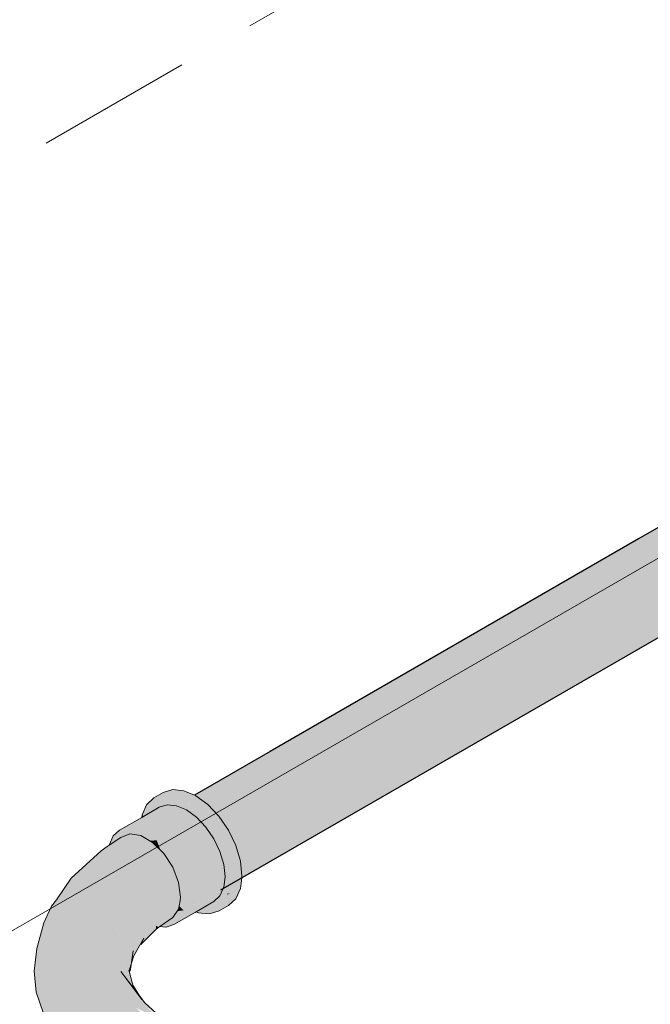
# Model space of a CAD drawing. Header units: millimetres. Extents: x 2 to 902, y -447 to 199.
# Tile 311 of 656: x 68.344 to 69.149, y 88.747 to 90.005. Entities that reach past the tile are written whole.
import ezdxf

# ---------------------------------------------------------------- set-up
doc = ezdxf.new("R2010")
doc.units = ezdxf.units.MM
doc.header["$MEASUREMENT"] = 0
doc.linetypes.add('JIS_02_2.0', pattern=[0.3, 0.2, -0.1])
for name, color, linetype, lineweight in [('AF-Condutos', 4, 'Continuous', 25), ('AF-Conexões', 9, 'Continuous', 18), ('DI-Área do detalhe', 7, 'JIS_02_2.0', 9), ('IFC-Parede-Contorno', 42, 'Continuous', 5)]:
    doc.layers.add(name, color=color, linetype=linetype, lineweight=lineweight)

msp = doc.modelspace()

# ---------------------------------------------------------------- hatches: boundary and pattern name
at = {"layer": 'AF-Condutos', "linetype": 'Continuous'}
for points in [[(70.3005, 89.8741), (70.3095, 89.8869), (70.3114, 89.9065), (70.2366, 89.8633), (70.034, 89.7463), (69.5995, 89.4954), (70.3114, 89.9065), (70.3058, 89.9294), (69.6032, 89.5358), (70.2042, 89.8725), (70.3058, 89.9294), (70.2938, 89.9519), (70.2014, 89.8985), (70.2938, 89.9519), (70.2773, 89.9698), (70.2593, 89.9802), (70.1966, 89.944), (69.6095, 89.6051), (70.1966, 89.944), (70.2593, 89.9802), (70.2429, 89.9812), (70.1955, 89.9539), (69.6105, 89.6161), (70.1955, 89.9539), (69.6106, 89.6162), (69.5034, 89.5543), (69.5034, 89.5542), (69.5034, 89.5484), (69.5034, 89.5482), (69.6099, 89.6093), (69.5034, 89.5482), (69.5034, 89.5477), (69.5034, 89.5468), (69.5034, 89.544), (69.6099, 89.6086), (69.5034, 89.544), (69.6096, 89.6053), (70.1965, 89.9443), (69.6096, 89.6053), (69.5034, 89.544), (69.5034, 89.5438), (69.3817, 89.4636), (69.5034, 89.5323), (69.3817, 89.4619), (69.3817, 89.4621), (69.3817, 89.4636), (69.3817, 89.4712), (69.3817, 89.4735), (69.3817, 89.4737), (69.1367, 89.3321), (69.3817, 89.4737), (69.3817, 89.4737), (69.1367, 89.3322), (68.6713, 89.0634), (68.5601, 88.9992), (68.6722, 89.0625), (69.1384, 89.326), (68.6722, 89.0625), (68.6785, 89.057), (68.6722, 89.0625), (68.5776, 89.0091), (68.5759, 89.0081), (68.5844, 89.0019), (68.679, 89.0565), (69.1394, 89.3223), (68.679, 89.0565), (68.5844, 89.0019), (68.6791, 89.0565), (69.1396, 89.3217), (68.6791, 89.0565), (68.5844, 89.0019), (68.6793, 89.0562), (68.5844, 89.0019), (68.5902, 88.9958), (68.5917, 88.9966), (68.6852, 89.051), (68.6852, 89.051), (68.6847, 89.0514), (68.6852, 89.051), (68.6852, 89.051), (68.5917, 88.9966), (68.6854, 89.0508), (68.5781, 88.9888), (68.6855, 89.0508), (69.1416, 89.3144), (69.1412, 89.3161), (69.141, 89.3166), (69.1401, 89.3198), (69.141, 89.3166), (69.1412, 89.3161), (69.1416, 89.3144), (69.3817, 89.4532), (69.3817, 89.4553), (69.3817, 89.4559), (69.3817, 89.4566), (69.3817, 89.4568), (69.3817, 89.458), (69.3817, 89.4604), (69.3817, 89.4612), (69.5034, 89.5312), (69.6083, 89.5916), (69.5034, 89.5312), (69.3817, 89.458), (69.5034, 89.5276), (69.5034, 89.5267), (69.6079, 89.5874), (70.1986, 89.9253), (69.6079, 89.5874), (69.5034, 89.5267), (69.5034, 89.5235), (69.6076, 89.5837), (69.5034, 89.5235), (69.5034, 89.523), (69.6075, 89.5831), (70.1987, 89.9244), (69.6075, 89.5831), (69.5034, 89.523), (69.5034, 89.5082), (69.5034, 89.5068), (69.6059, 89.5657), (70.2013, 89.8999), (69.605, 89.5551), (69.6049, 89.5541), (69.605, 89.5551), (70.2013, 89.8999), (69.6059, 89.5657), (69.5034, 89.5068), (69.5034, 89.5024), (69.6055, 89.5605), (69.5034, 89.5024), (69.5034, 89.501), (69.5034, 89.4964), (69.5034, 89.4955), (69.3817, 89.422), (69.3817, 89.4253), (69.3817, 89.4258), (69.3817, 89.426), (69.5034, 89.501), (69.3817, 89.4291), (69.3817, 89.43), (69.3817, 89.4309), (69.3817, 89.4312), (69.1474, 89.2933), (69.1481, 89.2909), (69.1482, 89.2905), (69.1481, 89.2909), (69.1474, 89.2933), (69.3817, 89.4312), (69.3817, 89.4331), (69.3817, 89.436), (69.3817, 89.4369), (69.1459, 89.2988), (69.1472, 89.294), (69.1459, 89.2988), (68.7037, 89.0346), (68.7038, 89.0345), (68.7037, 89.0346), (69.1459, 89.2988), (69.3817, 89.4369), (69.3817, 89.4378), (69.3817, 89.4381), (69.1453, 89.3011), (69.3817, 89.4381), (69.3817, 89.4399), (69.1451, 89.3018), (68.695, 89.0423), (68.6953, 89.042), (68.703, 89.0352), (68.6953, 89.042), (68.695, 89.0423), (69.1451, 89.3018), (69.3817, 89.4399), (69.3817, 89.4497), (69.3817, 89.4527), (69.1438, 89.3063), (68.6949, 89.0424), (69.1438, 89.3063), (69.3817, 89.4527), (69.3817, 89.4531), (69.1417, 89.3141), (69.3817, 89.4531), (69.3817, 89.4532), (69.1416, 89.3144), (68.6855, 89.0508), (68.5781, 88.9888), (68.6867, 89.0497), (68.6942, 89.043), (68.6867, 89.0497), (68.592, 88.9966), (68.5904, 88.9956), (68.5986, 88.987), (68.6053, 88.977), (68.607, 88.978), (68.7041, 89.0342), (68.5946, 88.9708), (68.7042, 89.0341), (68.5946, 88.9708), (68.7055, 89.033), (69.1505, 89.2822), (68.7055, 89.033), (68.7116, 89.0276), (68.7055, 89.033), (68.6067, 88.9776), (68.6054, 88.9769), (68.6108, 88.9691), (68.7121, 89.0271), (68.6108, 88.9691), (68.7122, 89.027), (68.6108, 88.9691), (68.6177, 88.9548), (68.6198, 88.956), (68.7242, 89.0163), (69.1552, 89.2651), (69.3817, 89.4018), (69.1542, 89.2687), (68.7237, 89.0168), (68.7235, 89.0169), (68.7226, 89.0178), (68.7125, 89.0267), (68.7226, 89.0178), (68.7235, 89.0169), (68.7237, 89.0168), (69.1542, 89.2687), (69.1539, 89.2696), (69.1522, 89.2759), (69.1516, 89.278), (69.1515, 89.2785), (69.1516, 89.278), (69.1522, 89.2759), (69.1539, 89.2696), (69.1542, 89.2687), (69.3817, 89.4018), (69.3817, 89.403), (69.3817, 89.4034), (69.3817, 89.4059), (69.3817, 89.4085), (69.3817, 89.4094), (69.5034, 89.4799), (69.3817, 89.4101), (69.3817, 89.4103), (69.3817, 89.4118), (69.5034, 89.4799), (69.5034, 89.4788), (69.5034, 89.4748), (69.5034, 89.473), (69.6028, 89.5311), (69.5034, 89.473), (69.5034, 89.4662), (69.602, 89.5231), (69.6006, 89.507), (69.602, 89.5231), (69.5034, 89.4662), (69.5034, 89.4524), (69.5034, 89.4498), (69.5034, 89.44), (69.3817, 89.3613), (69.5034, 89.4302), (69.3817, 89.3572), (69.5034, 89.4285), (69.5985, 89.4841), (69.5034, 89.4285), (69.3817, 89.3524), (69.3817, 89.356), (69.3817, 89.3572), (69.3817, 89.3584), (69.3817, 89.3588), (69.3817, 89.3613), (69.3817, 89.3676), (69.3817, 89.3697), (69.5034, 89.4498), (69.3817, 89.3761), (69.3817, 89.3782), (69.3817, 89.3799), (69.3817, 89.3804), (69.3817, 89.384), (69.3817, 89.3929), (69.3817, 89.3959), (69.3817, 89.4004), (69.3817, 89.4018), (69.1552, 89.2651), (68.7242, 89.0163), (68.6066, 88.9484), (68.7255, 89.0152), (69.1572, 89.2578), (69.1596, 89.249), (69.16, 89.2477), (69.1596, 89.249), (69.1572, 89.2578), (68.741, 89.0014), (68.7412, 89.0012), (68.741, 89.0014), (69.1572, 89.2578), (68.7255, 89.0152), (68.7395, 89.0027), (68.7255, 89.0152), (68.6185, 88.9551), (68.6177, 88.9546), (68.6182, 88.9536), (68.6201, 88.9496), (68.6251, 88.9329), (68.6275, 88.9343), (68.7421, 89.0004), (69.1614, 89.2425), (69.1628, 89.2373), (69.1645, 89.2312), (69.1648, 89.2303), (69.1645, 89.2312), (69.1628, 89.2373), (68.7538, 88.99), (68.754, 88.9898), (68.7538, 88.99), (69.1628, 89.2373), (69.1614, 89.2425), (68.7421, 89.0004), (68.6122, 88.9254), (68.7431, 88.9995), (68.7527, 88.991), (68.7431, 88.9995), (68.6257, 88.9331), (68.6253, 88.9323), (68.626, 88.9298), (68.6275, 88.9158), (68.6298, 88.9171), (68.7545, 88.9893), (69.1656, 89.2273), (68.7545, 88.9893), (68.6103, 88.9058), (68.7547, 88.9892), (68.6103, 88.9058), (68.7547, 88.9892), (69.1658, 89.2267), (68.7547, 88.9892), (68.6103, 88.9058), (68.7551, 88.9888), (68.6287, 88.9164), (68.6276, 88.9154), (68.628, 88.9111), (68.6277, 88.9083), (68.6283, 88.9086), (68.7596, 88.9849), (68.7595, 88.9849), (68.759, 88.9853), (68.7595, 88.9849), (68.7596, 88.9849), (68.6283, 88.9086), (68.7598, 88.9846), (68.6013, 88.893), (68.7599, 88.9846), (69.1676, 89.22), (69.3817, 89.3439), (69.3817, 89.344), (69.1675, 89.2202), (69.3817, 89.344), (69.3817, 89.3455), (69.5034, 89.4167), (69.3817, 89.3461), (69.1672, 89.2215), (69.3817, 89.3461), (69.3817, 89.3465), (69.3817, 89.3467), (69.1671, 89.2219), (69.3817, 89.3467), (69.3817, 89.3477), (69.1664, 89.2244), (69.3817, 89.3477), (69.3817, 89.3503), (69.5034, 89.4215), (69.3817, 89.3512), (69.3817, 89.3515), (69.1658, 89.2266), (69.3817, 89.3515), (69.3817, 89.3515), (69.3817, 89.3522), (69.5034, 89.4229), (69.5979, 89.4776), (70.0941, 89.7648), (70.2502, 89.8533), (70.0941, 89.7648), (69.5979, 89.4776), (69.5034, 89.4229), (69.3817, 89.3515), (69.5034, 89.4218), (69.5977, 89.4763), (70.1006, 89.7669), (69.5977, 89.4763), (69.5034, 89.4218), (69.5034, 89.4215), (69.5977, 89.4759), (70.1028, 89.7675), (70.2507, 89.8529), (70.1028, 89.7675), (69.5977, 89.4759), (69.5034, 89.4215), (69.3817, 89.3477), (69.5034, 89.4174), (69.5034, 89.4167), (69.5973, 89.4712), (70.1283, 89.7754), (70.2564, 89.8488), (70.1283, 89.7754), (69.5973, 89.4712), (69.5034, 89.4167), (69.5034, 89.4143), (69.597, 89.4684), (69.5034, 89.4143), (69.5034, 89.414), (69.597, 89.468), (70.1305, 89.7761), (69.597, 89.468), (69.5034, 89.414), (69.5034, 89.4138), (69.597, 89.4679), (70.1311, 89.7763), (70.2566, 89.8487)], [(69.1351, 89.338), (68.6656, 89.0684), (68.5691, 89.0131), (68.6657, 89.0684), (69.1353, 89.3375), (68.6657, 89.0684), (68.5691, 89.0131), (68.5758, 89.0082), (68.5778, 89.0094), (68.671, 89.0636), (68.6707, 89.064), (68.6657, 89.0683), (68.6707, 89.064), (68.671, 89.0636), (68.5778, 89.0094), (68.6711, 89.0636), (68.5778, 89.0094), (68.6713, 89.0634), (69.1367, 89.3322), (69.3817, 89.4737), (69.3817, 89.4756), (69.3817, 89.4762), (69.1363, 89.3337), (69.3817, 89.4762), (69.3817, 89.4768), (69.3817, 89.4769), (69.1362, 89.3341), (69.3817, 89.4769), (69.3817, 89.4781), (69.3817, 89.4784), (69.1354, 89.3371), (69.3817, 89.4784), (69.3817, 89.4785), (69.3817, 89.4787), (69.1353, 89.3374), (69.3817, 89.4787), (69.3817, 89.4789), (69.3817, 89.4828), (69.3817, 89.484), (69.1343, 89.3411), (68.6642, 89.0697), (68.5674, 89.0138), (68.6646, 89.0693), (68.5678, 89.014), (68.5674, 89.0138), (68.5691, 89.0131), (68.6656, 89.0684)], [(69.3817, 89.4841), (69.1342, 89.3412), (68.6642, 89.0697), (69.1343, 89.3411)], [(69.1342, 89.3412), (68.6641, 89.0698), (68.5673, 89.0138), (68.5674, 89.0138), (68.6642, 89.0697)], [(69.3817, 89.3437), (69.3817, 89.3439), (69.1676, 89.22), (68.7599, 88.9846), (69.1676, 89.22)], [(68.6013, 88.893), (68.7599, 88.9846), (68.7599, 88.9846)], [(68.6257, 88.9331), (68.6251, 88.9328), (68.6253, 88.9323)], [(68.6251, 88.9328), (68.6122, 88.9254), (68.6103, 88.9058)], [(68.6287, 88.9164), (68.6275, 88.9157), (68.6276, 88.9154)], [(68.6049, 88.8961), (68.6048, 88.896), (68.6042, 88.8947)]]:
    msp.add_hatch(color=151, dxfattribs=at).paths.add_polyline_path(points)
at = {"layer": 'AF-Conexões', "linetype": 'Continuous'}
for points in [[(68.5005, 88.9887), (68.503, 88.9872), (68.5114, 88.9921), (68.5123, 88.9926), (68.5226, 88.9985), (68.5001, 88.9855), (68.4716, 88.9691), (68.4999, 88.9842), (68.4716, 88.9691), (68.4638, 88.9619), (68.4589, 88.951), (68.4818, 88.9723), (68.4994, 88.9802), (68.4997, 88.9826), (68.4994, 88.9802), (68.4818, 88.9723), (68.4994, 88.9802), (68.5425, 88.9995), (68.5446, 89.0005), (68.5442, 89.0005), (68.5328, 89.0017), (68.5287, 89.0021), (68.5328, 89.0017), (68.5345, 89.0015), (68.5382, 89.0011), (68.5384, 89.0011), (68.5401, 89.0009), (68.5505, 89.0041), (68.5574, 89.0063), (68.5726, 88.9951), (68.6142, 88.923), (68.6142, 88.9005), (68.6142, 88.8878), (68.6159, 88.9015), (68.6142, 88.8878), (68.5868, 88.8624), (68.599, 88.8661), (68.6084, 88.8748), (68.599, 88.8661), (68.6108, 88.8729), (68.6201, 88.8816), (68.626, 88.8946), (68.6179, 88.9026), (68.6162, 88.9043), (68.6179, 88.9026), (68.626, 88.8946), (68.6277, 88.9083), (68.628, 88.9111), (68.626, 88.9298), (68.6084, 88.9428), (68.599, 88.9623), (68.5868, 88.9802), (68.599, 88.9623), (68.6084, 88.9428), (68.626, 88.9298), (68.6201, 88.9496), (68.6108, 88.9691), (68.5986, 88.987), (68.5844, 89.0019), (68.5691, 89.0131), (68.5673, 89.0138), (68.5659, 89.013), (68.5673, 89.0138), (68.5421, 89.0127), (68.5555, 89.007), (68.5421, 89.0127), (68.5673, 89.0138), (68.5539, 89.0195), (68.5279, 89.0142), (68.5552, 89.0068), (68.5279, 89.0142), (68.5539, 89.0195), (68.5397, 89.021), (68.5275, 89.0172), (68.5157, 89.0104), (68.5546, 89.0065), (68.5501, 89.007), (68.5391, 89.0081), (68.5274, 89.0022), (68.5391, 89.0081), (68.5157, 89.0104), (68.5159, 89.0033), (68.5161, 88.9965), (68.5159, 89.0033), (68.5157, 89.0104), (68.5111, 89.0038), (68.5032, 88.9925)], [(68.5157, 89.0104), (68.5064, 89.0017), (68.5005, 88.9887)], [(68.4985, 88.9729), (68.4937, 88.9711), (68.4981, 88.9692), (68.5064, 88.9657), (68.4937, 88.9711), (68.5192, 88.9564), (68.5412, 88.9289), (68.531, 88.9439), (68.5412, 88.9289), (68.549, 88.9127), (68.5532, 88.8733), (68.5512, 88.8921), (68.549, 88.9127), (68.5479, 88.9007), (68.549, 88.9127), (68.5444, 88.9223), (68.5412, 88.9289), (68.546, 88.9055), (68.5466, 88.904), (68.5472, 88.9024), (68.5477, 88.8988), (68.5485, 88.8934), (68.5525, 88.8738), (68.5501, 88.8855), (68.5485, 88.8934), (68.5494, 88.8872), (68.5498, 88.8838), (68.5494, 88.8814), (68.5506, 88.8786), (68.5494, 88.8814), (68.5491, 88.8793), (68.5509, 88.8764), (68.5511, 88.8748), (68.5512, 88.874), (68.5511, 88.8748), (68.5509, 88.8764), (68.5491, 88.8793), (68.5487, 88.8768), (68.5486, 88.8766), (68.5507, 88.8751), (68.5486, 88.8766), (68.5498, 88.8838), (68.5472, 88.9024), (68.525, 88.8995), (68.5334, 88.8906), (68.525, 88.8995), (68.5183, 88.8986), (68.5472, 88.9024), (68.5397, 88.9218), (68.5282, 88.9396), (68.514, 88.9537), (68.4932, 88.9323), (68.4997, 88.9122), (68.4932, 88.9323), (68.514, 88.9537), (68.499, 88.9624), (68.4572, 88.9369), (68.4407, 88.9157), (68.4543, 88.9138), (68.4559, 88.9269), (68.4743, 88.9403), (68.4582, 88.9285), (68.4591, 88.9201), (68.4582, 88.9285), (68.4559, 88.9269), (68.4543, 88.9138), (68.4599, 88.913), (68.4657, 88.9121), (68.4407, 88.9157), (68.4572, 88.9369), (68.4573, 88.9369), (68.4572, 88.9373), (68.4573, 88.9369), (68.499, 88.9624), (68.4576, 88.9405), (68.499, 88.9624), (68.4849, 88.9646), (68.458, 88.9434), (68.4567, 88.9424), (68.4569, 88.9401), (68.4567, 88.9424), (68.4472, 88.9349), (68.4567, 88.9424), (68.4563, 88.9461), (68.4567, 88.9424), (68.458, 88.9434), (68.4849, 88.9646), (68.4587, 88.949), (68.4561, 88.9475), (68.4587, 88.949), (68.4849, 88.9646), (68.4733, 88.9601), (68.4588, 88.9501), (68.4561, 88.9482), (68.4483, 88.9428), (68.4102, 88.9078), (68.4203, 88.9156), (68.4102, 88.9078), (68.3915, 88.8803), (68.411, 88.8981), (68.3915, 88.8803), (68.3852, 88.8722), (68.3754, 88.8509), (68.3935, 88.8682), (68.4171, 88.8892), (68.4385, 88.8956), (68.4171, 88.8892), (68.3935, 88.8682), (68.3754, 88.8509), (68.3664, 88.818), (68.3627, 88.7891), (68.3656, 88.7625), (68.3672, 88.7925), (68.3792, 88.8363), (68.3672, 88.7925), (68.3656, 88.7625), (68.3744, 88.7364), (68.3758, 88.7265), (68.3853, 88.7057), (68.4099, 88.6706), (68.4346, 88.6483), (68.4014, 88.6854), (68.3888, 88.7111), (68.3858, 88.739), (68.378, 88.7728), (68.3782, 88.8029), (68.378, 88.7728), (68.3858, 88.739), (68.3888, 88.7111), (68.4014, 88.6854), (68.4346, 88.6483), (68.4086, 88.6871), (68.4094, 88.7209), (68.3988, 88.7457), (68.3997, 88.7843), (68.395, 88.8072), (68.3982, 88.8482), (68.4197, 88.8716), (68.3982, 88.8482), (68.395, 88.8072), (68.3997, 88.7843), (68.3988, 88.7457), (68.4094, 88.7209), (68.4202, 88.7366), (68.4085, 88.7618), (68.4188, 88.7784), (68.4128, 88.8101), (68.4063, 88.8316), (68.4286, 88.8519), (68.4063, 88.8316), (68.4128, 88.8101), (68.4238, 88.8268), (68.4394, 88.8339), (68.4448, 88.8719), (68.4648, 88.8899), (68.4448, 88.8719), (68.4394, 88.8339), (68.4238, 88.8268), (68.4128, 88.8101), (68.4188, 88.7784), (68.4085, 88.7618), (68.4202, 88.7366), (68.4403, 88.7607), (68.4297, 88.7931), (68.4403, 88.7607), (68.4202, 88.7366), (68.4094, 88.7209), (68.4086, 88.6871), (68.4346, 88.6483), (68.4483, 88.6353), (68.4588, 88.6281), (68.4586, 88.6295), (68.4581, 88.6335), (68.4576, 88.6379), (68.4335, 88.6647), (68.4609, 88.6632), (68.4619, 88.6664), (68.4347, 88.6907), (68.4687, 88.6833), (68.4699, 88.6857), (68.4483, 88.707), (68.4797, 88.7011), (68.4812, 88.7033), (68.4466, 88.7332), (68.4951, 88.7178), (68.4741, 88.7377), (68.4926, 88.7202), (68.506, 88.7259), (68.4926, 88.7202), (68.4951, 88.7178), (68.4996, 88.7211), (68.5061, 88.7258), (68.5064, 88.7261), (68.5084, 88.7275), (68.5064, 88.7261), (68.5092, 88.7273), (68.5087, 88.7277), (68.4925, 88.7425), (68.4622, 88.7675), (68.4925, 88.7425), (68.5158, 88.7311), (68.517, 88.7306), (68.5192, 88.7315), (68.5198, 88.7317), (68.5192, 88.7315), (68.5202, 88.7316), (68.5199, 88.7318), (68.5039, 88.7447), (68.5228, 88.7318), (68.504, 88.7489), (68.479, 88.77), (68.4736, 88.7888), (68.4519, 88.7977), (68.4557, 88.8307), (68.4552, 88.8263), (68.463, 88.8136), (68.4552, 88.8263), (68.4519, 88.7977), (68.4736, 88.7888), (68.4744, 88.7951), (68.4754, 88.8033), (68.4769, 88.8153), (68.4782, 88.8261), (68.4711, 88.8361), (68.4671, 88.8419), (68.4782, 88.8261), (68.4835, 88.8532), (68.4684, 88.8663), (68.4852, 88.885), (68.4784, 88.8775), (68.4844, 88.8711), (68.4784, 88.8775), (68.4684, 88.8663), (68.4835, 88.8532), (68.4917, 88.8634), (68.4914, 88.863), (68.4835, 88.8532), (68.4782, 88.8261), (68.4865, 88.7972), (68.4894, 88.815), (68.4953, 88.8267), (68.5019, 88.84), (68.4992, 88.8398), (68.4919, 88.8394), (68.5019, 88.84), (68.497, 88.8578), (68.4965, 88.8584), (68.4937, 88.8613), (68.4965, 88.8584), (68.4966, 88.8592), (68.4965, 88.8584), (68.497, 88.8578), (68.5019, 88.84), (68.5012, 88.8534), (68.5011, 88.8559), (68.5012, 88.8543), (68.5064, 88.8521), (68.5012, 88.8543), (68.5012, 88.8534), (68.5036, 88.8509), (68.5012, 88.8534), (68.5015, 88.8484), (68.5056, 88.848), (68.5059, 88.8485), (68.5056, 88.848), (68.5015, 88.8484), (68.5019, 88.84), (68.5077, 88.8466), (68.5064, 88.8479), (68.5077, 88.8466), (68.5087, 88.8477), (68.5019, 88.84), (68.5023, 88.8366), (68.5051, 88.8375), (68.5023, 88.8366), (68.5029, 88.8312), (68.5105, 88.8391), (68.5161, 88.845), (68.513, 88.8473), (68.5128, 88.8474), (68.5127, 88.8473), (68.5071, 88.8381), (68.5055, 88.8376), (68.5062, 88.8378), (68.5068, 88.838), (68.5071, 88.8381), (68.5072, 88.8386), (68.5071, 88.8381), (68.5127, 88.8473), (68.5128, 88.8474), (68.5124, 88.8475), (68.5122, 88.8473), (68.511, 88.8452), (68.5079, 88.8412), (68.511, 88.8475), (68.5095, 88.8476), (68.511, 88.8475), (68.5079, 88.8412), (68.511, 88.8452), (68.5122, 88.8473), (68.5124, 88.8475), (68.5128, 88.8474), (68.5124, 88.8477), (68.5114, 88.8483), (68.5124, 88.8477), (68.5125, 88.8478), (68.5114, 88.8484), (68.5125, 88.8478), (68.5124, 88.8477), (68.5128, 88.8474), (68.513, 88.8473), (68.5161, 88.845), (68.5148, 88.8471), (68.5161, 88.845), (68.5178, 88.8468), (68.5167, 88.8469), (68.5178, 88.8468), (68.5181, 88.8471), (68.517, 88.8476), (68.5181, 88.8471), (68.5184, 88.8474), (68.5444, 88.8797), (68.5223, 88.8632), (68.5137, 88.849), (68.5223, 88.8632), (68.5133, 88.8491), (68.5132, 88.849), (68.5133, 88.8491), (68.5117, 88.849), (68.5101, 88.8494), (68.5117, 88.849), (68.5133, 88.8491), (68.5223, 88.8632), (68.5186, 88.8583), (68.5197, 88.8602), (68.512, 88.8497), (68.5197, 88.8602), (68.5141, 88.8539), (68.5109, 88.8502), (68.5197, 88.8602), (68.5186, 88.8583), (68.5223, 88.8632), (68.5221, 88.8645), (68.5202, 88.8793), (68.5105, 88.8503), (68.5202, 88.8793), (68.5073, 88.8517), (68.5072, 88.8515), (68.5072, 88.8518), (68.5002, 88.8739), (68.5072, 88.8515), (68.5202, 88.8793), (68.5411, 88.8825), (68.5407, 88.8824), (68.5421, 88.8814), (68.5407, 88.8824), (68.5202, 88.8793), (68.5223, 88.8632), (68.544, 88.8794), (68.5444, 88.8797), (68.5441, 88.8793), (68.5184, 88.8474), (68.5451, 88.8783), (68.5456, 88.8789), (68.5451, 88.8783), (68.5466, 88.8713), (68.5472, 88.8682), (68.5467, 88.8714), (68.5458, 88.8775), (68.5467, 88.8714), (68.5472, 88.8682), (68.548, 88.8727), (68.5483, 88.8748), (68.5482, 88.8739), (68.5479, 88.8721), (68.552, 88.8685), (68.5519, 88.8693), (68.5516, 88.8711), (68.5516, 88.8714), (68.5513, 88.8736), (68.5534, 88.8695), (68.5537, 88.8692), (68.5534, 88.8695), (68.5513, 88.8736), (68.5525, 88.8704), (68.5513, 88.8736), (68.5516, 88.8714), (68.5516, 88.8711), (68.5519, 88.8693), (68.552, 88.8685), (68.5539, 88.8667), (68.5539, 88.8689), (68.5539, 88.8728), (68.5539, 88.8689), (68.5539, 88.8667), (68.5542, 88.8686), (68.5546, 88.8723), (68.5545, 88.8715), (68.5574, 88.8703), (68.5545, 88.8715), (68.5542, 88.8686), (68.5539, 88.8667), (68.5553, 88.8675), (68.5586, 88.8694), (68.5585, 88.8698), (68.5586, 88.8694), (68.5553, 88.8675), (68.5539, 88.8667), (68.5554, 88.8673), (68.5593, 88.8689), (68.5599, 88.8691), (68.56, 88.8692), (68.5599, 88.8692), (68.559, 88.8696), (68.5586, 88.8693), (68.5589, 88.8696), (68.5556, 88.8805), (68.5539, 88.8961), (68.5556, 88.8805), (68.5589, 88.8696), (68.5586, 88.8693), (68.559, 88.8696), (68.6049, 88.8961), (68.6066, 88.9099), (68.6049, 88.9255), (68.6, 88.9421), (68.5921, 88.9583), (68.5939, 88.9547), (68.5969, 88.9483), (68.6142, 88.923), (68.6032, 88.9422), (68.5904, 88.9644), (68.5837, 88.9759), (68.5875, 88.968), (68.5881, 88.9668), (68.5875, 88.968), (68.5837, 88.9759), (68.5726, 88.9951), (68.5614, 89.0033), (68.5727, 88.9868), (68.5614, 89.0033), (68.5574, 89.0063), (68.5747, 88.981), (68.582, 88.9733), (68.5701, 88.9858), (68.5574, 88.9951), (68.5446, 89.0005), (68.4994, 88.9802), (68.4987, 88.9739), (68.4994, 88.9802), (68.4818, 88.9723), (68.4937, 88.9711)], [(68.5421, 89.0016), (68.5401, 89.0009), (68.5412, 89.0008), (68.5442, 89.0005), (68.5446, 89.0005), (68.5457, 89), (68.547, 88.9995), (68.5574, 88.9951), (68.5701, 88.9858), (68.5639, 88.9923), (68.5701, 88.9858), (68.5747, 88.981), (68.5726, 88.9839), (68.5682, 88.9905), (68.5638, 88.9924), (68.5682, 88.9905), (68.5625, 88.9987), (68.5593, 88.9972), (68.5564, 88.9958), (68.5463, 89.0003), (68.5475, 89.0023), (68.5474, 89.0023), (68.5444, 89.0006), (68.5426, 89.0013), (68.5444, 89.0006), (68.5474, 89.0023), (68.5467, 89.0028), (68.5474, 89.0023), (68.5475, 89.0023), (68.5463, 89.0003), (68.5564, 88.9958), (68.5593, 88.9972), (68.5625, 88.9987), (68.5573, 88.9992), (68.5539, 89.0029), (68.5508, 88.9999), (68.5539, 89.0029), (68.5529, 89.0039), (68.5485, 89.0015), (68.548, 89.0019), (68.5485, 89.0015), (68.5529, 89.0039), (68.5539, 89.0029), (68.5573, 88.9992), (68.5625, 88.9987), (68.5574, 89.0063), (68.5522, 89.0047), (68.5505, 89.0041), (68.5466, 89.0029)], [(68.5005, 88.9887), (68.5001, 88.9855), (68.5025, 88.9869), (68.5027, 88.987)], [(68.5005, 88.9887), (68.5027, 88.987), (68.503, 88.9872)], [(68.607, 88.9061), (68.5025, 88.9869), (68.6049, 88.8961), (68.6056, 88.8955), (68.6047, 88.895), (68.6047, 88.8948), (68.6047, 88.895), (68.6045, 88.8949), (68.6017, 88.8891), (68.6006, 88.8866), (68.6038, 88.8869), (68.609, 88.8873), (68.6089, 88.8884), (68.604, 88.8888), (68.6089, 88.8884), (68.6085, 88.892), (68.6089, 88.8884), (68.6142, 88.8878), (68.6083, 88.8931), (68.6142, 88.8878), (68.6142, 88.894), (68.6129, 88.8987), (68.6142, 88.894), (68.6142, 88.9005), (68.6126, 88.8996), (68.6079, 88.8969), (68.6126, 88.8996), (68.6142, 88.9005), (68.6118, 88.9024), (68.6126, 88.8997), (68.6079, 88.8975), (68.6074, 88.9017), (68.6079, 88.8975), (68.6126, 88.8997), (68.6118, 88.9024), (68.6088, 88.9047)], [(68.4589, 88.951), (68.4595, 88.9505), (68.4603, 88.9511), (68.4662, 88.9552), (68.4733, 88.9601), (68.4776, 88.9618), (68.4937, 88.9711), (68.4897, 88.9715), (68.4717, 88.9595), (68.4897, 88.9715), (68.4818, 88.9723), (68.4654, 88.957)], [(68.483, 88.9649), (68.4776, 88.9618), (68.4792, 88.9624), (68.4849, 88.9646), (68.499, 88.9624), (68.5025, 88.9604), (68.506, 88.9584), (68.5107, 88.9556), (68.5192, 88.9564), (68.5124, 88.9603), (68.4968, 88.9693), (68.491, 88.967), (68.4894, 88.9679), (68.4889, 88.9682), (68.4833, 88.9649), (68.4889, 88.9682), (68.4894, 88.9679), (68.491, 88.967), (68.4968, 88.9693), (68.4937, 88.9711), (68.4888, 88.9683)], [(68.5107, 88.9556), (68.514, 88.9537), (68.5221, 88.9457), (68.5229, 88.9449), (68.5241, 88.9437), (68.521, 88.9497), (68.5241, 88.9437), (68.522, 88.9491), (68.5205, 88.9515), (68.5178, 88.9557), (68.5205, 88.9515), (68.522, 88.9491), (68.5219, 88.9493), (68.5192, 88.9564), (68.5174, 88.9562), (68.512, 88.9557)], [(68.5219, 88.9493), (68.5241, 88.9437), (68.5244, 88.9434), (68.5252, 88.9426), (68.5259, 88.9419), (68.523, 88.9477), (68.5222, 88.9488), (68.523, 88.9477), (68.5259, 88.9419), (68.5282, 88.9396), (68.5273, 88.9409), (68.5239, 88.9463), (68.5273, 88.9409), (68.5282, 88.9396), (68.5385, 88.9237), (68.5397, 88.9218), (68.546, 88.9055), (68.5441, 88.9151), (68.5357, 88.9321), (68.5441, 88.9151), (68.5418, 88.926), (68.5412, 88.9289), (68.5329, 88.9393), (68.5192, 88.9564), (68.534, 88.9365), (68.5192, 88.9564)], [(68.6071, 88.9271), (68.6142, 88.923), (68.6031, 88.9356), (68.6142, 88.923), (68.599, 88.9454), (68.5969, 88.9483), (68.5971, 88.9479), (68.5981, 88.946), (68.5984, 88.9454), (68.5993, 88.9443), (68.5984, 88.9454), (68.6, 88.9421), (68.6011, 88.9396), (68.6029, 88.9359), (68.6011, 88.9396), (68.6, 88.9421), (68.6004, 88.9405), (68.6012, 88.9378), (68.6013, 88.9376), (68.6038, 88.929)], [(68.5724, 88.8955), (68.6045, 88.8949), (68.5427, 88.9346)], [(68.6062, 88.9068), (68.6069, 88.9062), (68.6088, 88.9047), (68.6117, 88.9024), (68.6142, 88.9005), (68.6137, 88.9135), (68.6132, 88.9145), (68.6102, 88.9078), (68.6095, 88.9099), (68.6102, 88.9078), (68.6132, 88.9145), (68.613, 88.915), (68.6132, 88.9145), (68.6137, 88.9135), (68.6142, 88.9005), (68.6142, 88.9123), (68.6142, 88.9168), (68.6129, 88.9151), (68.6142, 88.9168), (68.6142, 88.923), (68.6112, 88.9188), (68.6093, 88.9107), (68.6112, 88.9188), (68.6142, 88.923), (68.6086, 88.9263), (68.6098, 88.9215), (68.6086, 88.9263), (68.6083, 88.9246), (68.6079, 88.9208), (68.6075, 88.9166), (68.6068, 88.9075), (68.6075, 88.9166), (68.6079, 88.9208), (68.6074, 88.917), (68.6079, 88.9208), (68.6083, 88.9246), (68.6086, 88.9263), (68.608, 88.9254), (68.6086, 88.9263), (68.6079, 88.9255), (68.6059, 88.922), (68.6079, 88.9255), (68.6086, 88.9263), (68.6071, 88.9271), (68.6046, 88.9286), (68.6056, 88.923), (68.6046, 88.9286), (68.6039, 88.929), (68.6049, 88.9255), (68.6052, 88.9225), (68.6066, 88.9099)], [(68.5586, 88.8693), (68.6042, 88.8947), (68.6049, 88.8961)], [(68.6048, 88.8952), (68.6049, 88.896), (68.6044, 88.895), (68.6045, 88.8949)], [(68.6047, 88.895), (68.6048, 88.8952), (68.6045, 88.8949)], [(68.6056, 88.8955), (68.6049, 88.896), (68.6048, 88.8952), (68.6047, 88.895)], [(68.5697, 88.865), (68.5726, 88.8638), (68.5764, 88.8634), (68.5868, 88.8624), (68.5916, 88.8668), (68.6025, 88.877), (68.6094, 88.8833), (68.6142, 88.8878), (68.6092, 88.8847), (68.603, 88.8808), (68.5959, 88.8764), (68.603, 88.8808), (68.6092, 88.8847), (68.6142, 88.8878), (68.6091, 88.8856), (68.6142, 88.8878), (68.609, 88.8873), (68.6033, 88.883), (68.609, 88.8873), (68.6082, 88.8873), (68.6038, 88.8869), (68.6035, 88.8846), (68.6034, 88.8842), (68.6035, 88.8846), (68.5978, 88.8805), (68.6035, 88.8846), (68.6038, 88.8869), (68.6015, 88.8867), (68.5983, 88.8816), (68.6015, 88.8867), (68.6006, 88.8866), (68.6, 88.8853), (68.56, 88.8692), (68.5593, 88.8689), (68.5539, 88.8667), (68.5535, 88.8657), (68.5565, 88.8654), (68.5535, 88.8657), (68.549, 88.8559), (68.5642, 88.8646), (68.5655, 88.8643), (68.5653, 88.8645), (68.5647, 88.8649), (68.5653, 88.8645), (68.5655, 88.8643), (68.5656, 88.8645), (68.5669, 88.8662), (68.5656, 88.8645), (68.5655, 88.8643), (68.5657, 88.8645), (68.5679, 88.8658), (68.5657, 88.8645), (68.5655, 88.8643), (68.5642, 88.8646), (68.549, 88.8559), (68.5539, 88.8667), (68.5412, 88.8486), (68.5668, 88.8634), (68.5673, 88.8643), (68.5681, 88.8657), (68.5673, 88.8643), (68.5668, 88.8634), (68.5682, 88.8642), (68.5697, 88.865), (68.5921, 88.878), (68.5789, 88.8657), (68.5779, 88.8648), (68.5789, 88.8657), (68.5921, 88.878), (68.5743, 88.8677), (68.573, 88.867), (68.5719, 88.8664)], [(68.6042, 88.8947), (68.559, 88.8696), (68.5599, 88.8692)], [(68.6042, 88.8947), (68.5599, 88.8692), (68.56, 88.8692)], [(68.6, 88.8853), (68.6042, 88.8947), (68.5599, 88.8691)], [(68.6042, 88.8947), (68.6017, 88.8891), (68.6045, 88.8949), (68.6043, 88.8949)], [(68.6142, 88.8878), (68.6089, 88.8884), (68.609, 88.8873)], [(68.5233, 88.8462), (68.5397, 88.8575), (68.5472, 88.8682), (68.5224, 88.8463), (68.5231, 88.8463), (68.5224, 88.8463), (68.5472, 88.8682), (68.5466, 88.8713), (68.5344, 88.8589), (68.5466, 88.8713), (68.5451, 88.8783), (68.5184, 88.8474), (68.5184, 88.847), (68.5192, 88.8467), (68.5213, 88.8458), (68.5198, 88.8466), (68.5213, 88.8458), (68.5219, 88.8464), (68.522, 88.8464), (68.5219, 88.8464), (68.5213, 88.8458), (68.5216, 88.8456), (68.5185, 88.8429), (68.5221, 88.8454)], [(68.5469, 88.8662), (68.5471, 88.8674), (68.5522, 88.8669), (68.552, 88.8685), (68.5492, 88.871), (68.5472, 88.8682), (68.5467, 88.8674), (68.5457, 88.8661), (68.5457, 88.866), (68.5469, 88.8661)], [(68.5492, 88.871), (68.5479, 88.8721), (68.5477, 88.871), (68.5472, 88.8682)], [(68.531, 88.8455), (68.5313, 88.8455), (68.5412, 88.8486), (68.5329, 88.8479), (68.5412, 88.8486), (68.5448, 88.8537), (68.5539, 88.8667), (68.5458, 88.8598), (68.5539, 88.8667), (68.5532, 88.8668), (68.5469, 88.8661), (68.5529, 88.8666), (68.5461, 88.8618), (68.5461, 88.8615), (68.5461, 88.8618), (68.5394, 88.8571), (68.5347, 88.8504), (68.5339, 88.8493), (68.5347, 88.8504), (68.5394, 88.8571), (68.5461, 88.8618), (68.5529, 88.8666), (68.5462, 88.862), (68.5529, 88.8666), (68.5469, 88.8661), (68.5457, 88.866), (68.5397, 88.8575), (68.5308, 88.8514), (68.5286, 88.8499), (68.5247, 88.8472), (68.5233, 88.8462)], [(68.5532, 88.8668), (68.5471, 88.8674), (68.5469, 88.8662), (68.5469, 88.8661)], [(68.5539, 88.8667), (68.552, 88.8685), (68.5522, 88.8669)], [(68.4989, 88.8231), (68.5184, 88.8474), (68.5029, 88.8312)], [(68.5182, 88.8468), (68.5181, 88.8471), (68.5179, 88.8468), (68.4989, 88.8231), (68.5185, 88.8429)], [(68.5184, 88.8467), (68.5184, 88.847), (68.5184, 88.8474), (68.5181, 88.8471)], [(68.5185, 88.8429), (68.5184, 88.8467), (68.5181, 88.8471), (68.5182, 88.8468)], [(68.5184, 88.847), (68.5184, 88.8467), (68.5192, 88.8467)], [(68.5213, 88.8457), (68.5192, 88.8467), (68.5184, 88.8467)], [(68.5187, 88.8431), (68.5184, 88.8467), (68.5185, 88.8432)], [(68.5184, 88.8467), (68.5187, 88.8431), (68.5216, 88.8456)], [(68.5019, 88.84), (68.4894, 88.815), (68.4843, 88.7898), (68.4899, 88.8087), (68.5029, 88.8312)], [(68.5185, 88.8429), (68.5187, 88.8431), (68.5185, 88.8432)], [(68.486, 88.799), (68.4782, 88.8261), (68.4754, 88.8033), (68.484, 88.7895), (68.4838, 88.7903), (68.4841, 88.79), (68.4843, 88.7908), (68.4846, 88.7923), (68.4843, 88.7908), (68.4841, 88.79), (68.4843, 88.7898), (68.4847, 88.7913), (68.4843, 88.7898), (68.4852, 88.7891), (68.4865, 88.7972)], [(68.4754, 88.8033), (68.4736, 88.7888), (68.5003, 88.7528), (68.489, 88.7712)], [(68.4841, 88.7891), (68.484, 88.7895), (68.4832, 88.7908), (68.4754, 88.8033), (68.4829, 88.7911), (68.4754, 88.8033), (68.4793, 88.7942), (68.483, 88.7854), (68.484, 88.7893), (68.483, 88.7854), (68.4831, 88.7852), (68.4834, 88.7869), (68.4831, 88.7852), (68.489, 88.7712)], [(68.4861, 88.7653), (68.479, 88.77), (68.5013, 88.7513), (68.501, 88.7517), (68.4972, 88.7578), (68.4736, 88.7888), (68.4783, 88.7724), (68.479, 88.77)], [(68.4841, 88.7891), (68.4843, 88.7898), (68.4841, 88.79), (68.484, 88.7895)], [(68.504, 88.7489), (68.4972, 88.7578), (68.5013, 88.7513)]]:
    msp.add_hatch(color=161, dxfattribs=at).paths.add_polyline_path(points)

# ---------------------------------------------------------------- linework, layer by layer
at = {"layer": 'AF-Condutos'}
for p, q in [((69.3817, 89.4841), (69.1342, 89.3412)), ((69.1342, 89.3412), (68.6641, 89.0698)), ((68.7599, 88.9846), (69.1676, 89.22)), ((68.6641, 89.0698), (68.5673, 89.0138)), ((68.6013, 88.893), (68.7599, 88.9846))]:
    msp.add_line(p, q, dxfattribs=at)
at = {"layer": 'AF-Conexões'}
for p, q in [((68.5397, 89.021), (68.5275, 89.0172)), ((68.5539, 89.0195), (68.5397, 89.021)), ((68.5157, 89.0104), (68.5064, 89.0017)), ((68.5275, 89.0172), (68.5157, 89.0104)), ((68.5673, 89.0138), (68.5539, 89.0195)), ((68.5691, 89.0131), (68.5673, 89.0138)), ((68.5844, 89.0019), (68.5691, 89.0131)), ((68.5226, 88.9985), (68.5001, 88.9855)), ((68.5064, 89.0017), (68.5005, 88.9887)), ((68.5328, 89.0017), (68.5226, 88.9985)), ((68.5442, 89.0005), (68.5328, 89.0017)), ((68.5446, 89.0005), (68.5442, 89.0005)), ((68.5574, 88.9951), (68.5446, 89.0005)), ((68.5986, 88.987), (68.5844, 89.0019)), ((68.5001, 88.9855), (68.4716, 88.9691)), ((68.5005, 88.9887), (68.5001, 88.9855)), ((68.5701, 88.9858), (68.5574, 88.9951)), ((68.582, 88.9733), (68.5701, 88.9858)), ((68.6108, 88.9691), (68.5986, 88.987)), ((68.5921, 88.9583), (68.582, 88.9733)), ((68.4733, 88.9601), (68.4588, 88.9501)), ((68.4638, 88.9619), (68.4589, 88.951)), ((68.4716, 88.9691), (68.4638, 88.9619)), ((68.4849, 88.9646), (68.4733, 88.9601)), ((68.499, 88.9624), (68.4849, 88.9646)), ((68.514, 88.9537), (68.499, 88.9624)), ((68.6, 88.9421), (68.5921, 88.9583)), ((68.6201, 88.9496), (68.6108, 88.9691)), ((68.4561, 88.9482), (68.4483, 88.9428)), ((68.4588, 88.9501), (68.4561, 88.9482)), ((68.5282, 88.9396), (68.514, 88.9537)), ((68.626, 88.9298), (68.6201, 88.9496)), ((68.4483, 88.9428), (68.4102, 88.9078)), ((68.5397, 88.9218), (68.5282, 88.9396)), ((68.6049, 88.9255), (68.6, 88.9421)), ((68.5472, 88.9024), (68.5397, 88.9218)), ((68.6066, 88.9099), (68.6049, 88.9255)), ((68.628, 88.9111), (68.626, 88.9298)), ((68.4102, 88.9078), (68.3915, 88.8803)), ((68.6049, 88.8961), (68.6066, 88.9099)), ((68.626, 88.8946), (68.6277, 88.9083)), ((68.6277, 88.9083), (68.628, 88.9111)), ((68.5498, 88.8838), (68.5472, 88.9024)), ((68.6042, 88.8947), (68.6049, 88.8961)), ((68.5486, 88.8766), (68.5498, 88.8838)), ((68.5921, 88.878), (68.6, 88.8853)), ((68.6, 88.8853), (68.6042, 88.8947)), ((68.6201, 88.8816), (68.626, 88.8946)), ((68.3852, 88.8722), (68.3754, 88.8509)), ((68.3915, 88.8803), (68.3852, 88.8722)), ((68.5472, 88.8682), (68.548, 88.8727)), ((68.548, 88.8727), (68.5483, 88.8748)), ((68.5483, 88.8748), (68.5486, 88.8766)), ((68.5697, 88.865), (68.5921, 88.878)), ((68.599, 88.8661), (68.6108, 88.8729)), ((68.6108, 88.8729), (68.6201, 88.8816)), ((68.5233, 88.8462), (68.5397, 88.8575)), ((68.5397, 88.8575), (68.5472, 88.8682)), ((68.5412, 88.8486), (68.5668, 88.8634)), ((68.5668, 88.8634), (68.5682, 88.8642)), ((68.5682, 88.8642), (68.5697, 88.865)), ((68.5697, 88.865), (68.5726, 88.8638)), ((68.5726, 88.8638), (68.5764, 88.8634)), ((68.5764, 88.8634), (68.5868, 88.8624)), ((68.5868, 88.8624), (68.599, 88.8661)), ((68.3754, 88.8509), (68.3664, 88.818)), ((68.5185, 88.8429), (68.5221, 88.8454)), ((68.5221, 88.8454), (68.5233, 88.8462)), ((68.5233, 88.8462), (68.531, 88.8455)), ((68.531, 88.8455), (68.5313, 88.8455)), ((68.5313, 88.8455), (68.5412, 88.8486)), ((68.4989, 88.8231), (68.5185, 88.8429)), ((68.4899, 88.8087), (68.5029, 88.8312)), ((68.5029, 88.8312), (68.4989, 88.8231)), ((68.3664, 88.818), (68.3627, 88.7891)), ((68.4843, 88.7898), (68.4899, 88.8087)), ((68.4865, 88.7972), (68.4894, 88.815)), ((68.4852, 88.7891), (68.4865, 88.7972)), ((68.3627, 88.7891), (68.3656, 88.7625)), ((68.4972, 88.7578), (68.4736, 88.7888)), ((68.4736, 88.7888), (68.5003, 88.7528)), ((68.4838, 88.7903), (68.4841, 88.79)), ((68.484, 88.7895), (68.4838, 88.7903)), ((68.4841, 88.79), (68.484, 88.7895)), ((68.4841, 88.7891), (68.484, 88.7895)), ((68.4841, 88.79), (68.4843, 88.7898)), ((68.4841, 88.7891), (68.4843, 88.7898)), ((68.489, 88.7712), (68.4841, 88.7891)), ((68.4843, 88.7898), (68.4852, 88.7891)), ((68.5003, 88.7528), (68.489, 88.7712)), ((68.3656, 88.7625), (68.3744, 88.7364)), ((68.504, 88.7489), (68.4972, 88.7578)), ((68.5228, 88.7318), (68.504, 88.7489))]:
    msp.add_line(p, q, dxfattribs=at)
at = {"layer": 'DI-Área do detalhe', "color": 7}
msp.add_lwpolyline([(63.9615, 87.2967), (79.4324, 96.2288), (87.8119, 91.391), (72.3409, 82.4588), (63.9615, 87.2967)], dxfattribs=at)
at = {"layer": 'IFC-Parede-Contorno', "color": 7, "lineweight": 5}
msp.add_line((64.8109, 86.8062), (80.2819, 95.7384), dxfattribs=at)

doc.saveas('drawing.dxf')
